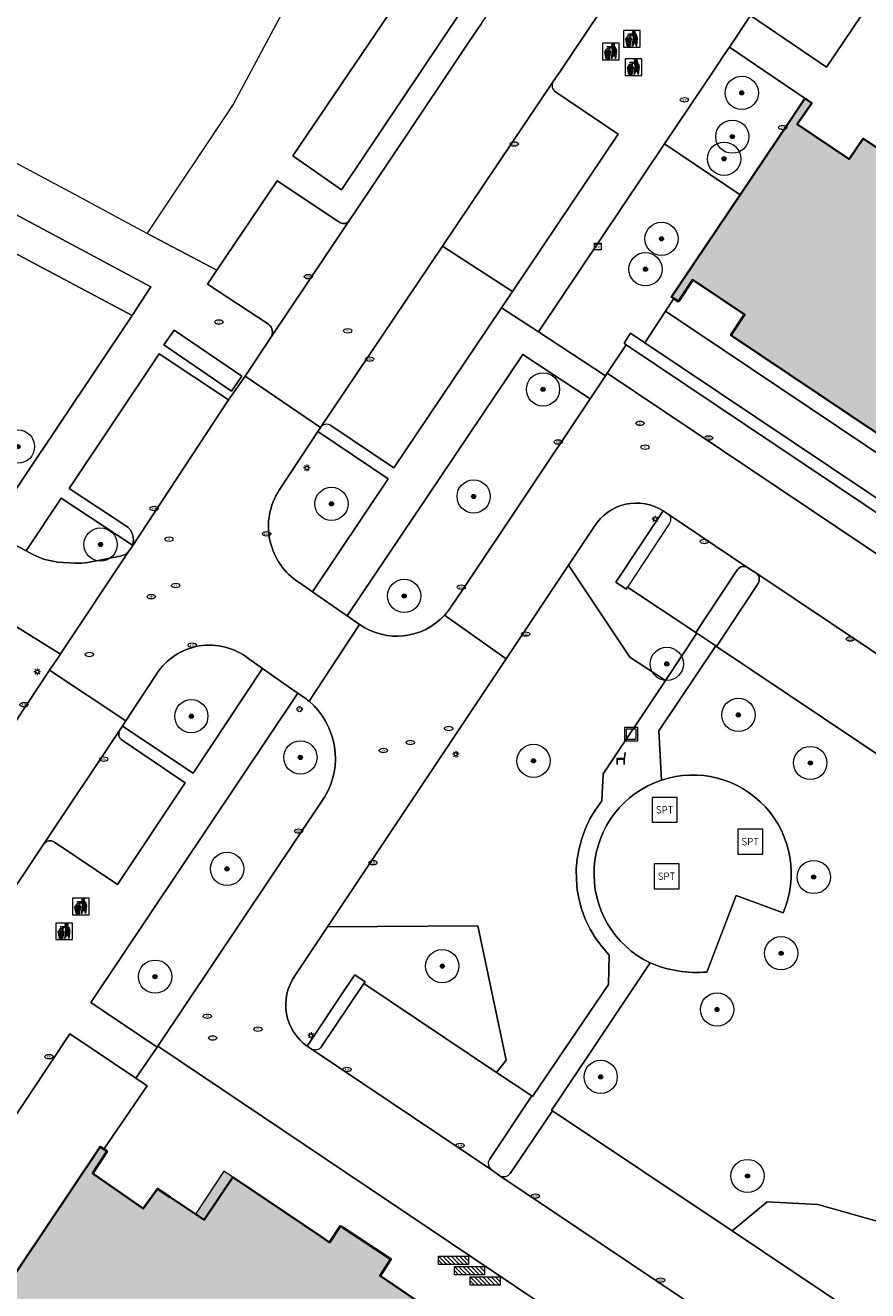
# Model space of a CAD drawing. Header units: metres. Extents: x 125349 to 128236, y 501602 to 503797.
# Tile 296 of 656: x 126351 to 126402, y 502177 to 502253. Entities that reach past the tile are written whole.
import ezdxf
from ezdxf.enums import TextEntityAlignment as Align

# ---------------------------------------------------------------- set-up
doc = ezdxf.new("R2010")
doc.units = ezdxf.units.M
doc.layers.get('0').update_dxf_attribs({"linetype": 'CONTINUOUS'})
for name, color, linetype, lineweight in [('B-WE-GR-BEPLANTING_CULTUUR_BOSPLANTSOEN-GV', 90, 'CONTINUOUS', 18), ('B-WE-GR-BEPLANTING_CULTUUR_HEESTERS-GV', 90, 'CONTINUOUS', 18), ('B-WE-GR-BOOM-S-500', 90, 'CONTINUOUS', 18), ('B-WE-GR-GROENVOORZIENING-GV', 80, 'CONTINUOUS', 18), ('B-WE-IE-AFVAL APART PLAATS-S', 7, 'CONTINUOUS', 18), ('B-WE-IE-MEUBILAIR-S', 7, 'CONTINUOUS', 18), ('B-WE-IE-MEUBILAIR_WEGMEUBILAIR-S', 7, 'CONTINUOUS', 18), ('B-WE-IE-MEUBILAIR_WEGMEUBILAIR_AFVALBAK-S', 7, 'CONTINUOUS', 18), ('B-WE-OG-BEBOUWING-GV', 7, 'CONTINUOUS', 35), ('B-WE-OG-BEBOUWING_LUIFEL-GV', 7, 'CONTINUOUS', 18), ('B-WE-OG-TERREIN_BEGROEID-GV', 7, 'CONTINUOUS', 18), ('B-WE-VH-GESLOTENVERHARDING_KUNSTSTOF-GV', 10, 'CONTINUOUS', 18), ('B-WE-VH-OPENVERHARDING-GV', 90, 'CONTINUOUS', 18), ('B-WE-VH-OPENVERHARDING_BETONSTRAATSTEEN-GV', 90, 'CONTINUOUS', 18), ('B-WE-VH-OPENVERHARDING_TEGEL-GV', 90, 'CONTINUOUS', 18)]:
    doc.layers.add(name, color=color, linetype=linetype, lineweight=lineweight)
doc.layers.add('B-WE-OG-BEBOUWING-V', color=7, linetype='CONTINUOUS', lineweight=18, true_color=0xcc646e)
doc.layers.add('B-WE-OG-BEBOUWING_LUIFEL-V', color=7, linetype='CONTINUOUS', lineweight=18, true_color=0xcc646e)
doc.styles.add('NLCS-ISO', font='NLCS-ISO.ttf')

# ---------------------------------------------------------------- blocks, each defined once
blk = doc.blocks.new('SIE-WEG_AFVALBAK-SO')
at = {"color": 0, "linetype": 'ByBlock', "lineweight": 18}
for points in [[(-2, -2), (2, -2), (2, 2), (-2, 2)], [(-1.5, -1.5), (1.5, -1.5), (1.5, 1.5), (-1.5, 1.5)]]:
    blk.add_lwpolyline(points, close=True, dxfattribs=at)
blk = doc.blocks.new('SIE-AFVAL APART PLAATS-SO')
h = blk.add_hatch(color=256)
h.dxf.hatch_style = 1
h.paths.add_polyline_path([(-0.09, 0.07), (-1.76, 0.07, 0.819081), (-1.79, -0.09), (-1.4, -2.19, 0.36153), (-1.37, -2.21), (-0.47, -2.21, 0.36153), (-0.44, -2.19), (-0.05, -0.09, 0.819081)])
h.paths.add_polyline_path([(-0.16, -0.1), (-0.2, -0.33), (-0.49, -0.33), (-0.47, -0.1)], flags=16)
h.paths.add_polyline_path([(-0.55, -0.1), (-0.58, -0.33), (-0.87, -0.33), (-0.87, -0.1)], flags=16)
h.paths.add_polyline_path([(-0.22, -0.42), (-0.27, -0.73), (-0.53, -0.73), (-0.5, -0.42)], flags=16)
h.paths.add_polyline_path([(-0.58, -0.42), (-0.61, -0.73), (-0.87, -0.73), (-0.87, -0.42)], flags=16)
h.paths.add_polyline_path([(-0.95, -0.1), (-0.95, -0.33), (-1.27, -0.33), (-1.29, -0.1)], flags=16)
h.paths.add_polyline_path([(-0.95, -0.42), (-0.95, -0.73), (-1.23, -0.73), (-1.26, -0.42)], flags=16)
h.paths.add_polyline_path([(-0.29, -0.83), (-0.34, -1.09), (-0.56, -1.09), (-0.54, -0.83)], flags=16)
h.paths.add_polyline_path([(-0.62, -0.83), (-0.65, -1.09), (-0.87, -1.09), (-0.87, -0.83)], flags=16)
h.paths.add_polyline_path([(-0.95, -0.83), (-0.95, -1.09), (-1.2, -1.09), (-1.22, -0.83)], flags=16)
h.paths.add_polyline_path([(-1.35, -0.33), (-1.64, -0.33), (-1.69, -0.1), (-1.37, -0.1)], flags=16)
h.paths.add_polyline_path([(-1.34, -0.42), (-1.31, -0.73), (-1.57, -0.73), (-1.63, -0.42)], flags=16)
h.paths.add_polyline_path([(-0.36, -1.18), (-0.41, -1.44), (-0.6, -1.44), (-0.57, -1.18)], flags=16)
h.paths.add_polyline_path([(-0.65, -1.18), (-0.68, -1.44), (-0.87, -1.44), (-0.87, -1.18)], flags=16)
h.paths.add_polyline_path([(-1.3, -0.83), (-1.28, -1.09), (-1.5, -1.09), (-1.55, -0.83)], flags=16)
h.paths.add_polyline_path([(-0.95, -1.18), (-0.95, -1.44), (-1.17, -1.44), (-1.19, -1.18)], flags=16)
h.paths.add_polyline_path([(-0.42, -1.53), (-0.47, -1.79), (-0.63, -1.79), (-0.6, -1.53)], flags=16)
h.paths.add_polyline_path([(-1.27, -1.18), (-1.25, -1.44), (-1.44, -1.44), (-1.49, -1.18)], flags=16)
h.paths.add_polyline_path([(-0.69, -1.53), (-0.71, -1.79), (-0.87, -1.79), (-0.87, -1.53)], flags=16)
h.paths.add_polyline_path([(-0.95, -1.53), (-0.95, -1.79), (-1.13, -1.79), (-1.16, -1.53)], flags=16)
h.paths.add_polyline_path([(-1.24, -1.53), (-1.22, -1.79), (-1.37, -1.79), (-1.42, -1.53)], flags=16)
h.paths.add_polyline_path([(-0.49, -1.89), (-0.53, -2.13), (-0.66, -2.13), (-0.64, -1.89)], flags=16)
h.paths.add_polyline_path([(-0.72, -1.89), (-0.74, -2.13), (-0.87, -2.13), (-0.87, -1.89)], flags=16)
h.paths.add_polyline_path([(-0.95, -1.89), (-0.95, -2.13), (-1.1, -2.13), (-1.12, -1.89)], flags=16)
h.paths.add_polyline_path([(-1.21, -1.89), (-1.18, -2.13), (-1.31, -2.13), (-1.35, -1.89)], flags=16)
h.paths.add_polyline_path([(-0.19, 0.78, -0.01173), (-0.3, 0.78, -0.148797), (-0.42, 1.03, -0.136076), (-0.69, 0.87), (-0.78, 0.85, -0.038293), (-1.14, 0.96), (-1.19, 0.81, -0.243822), (-1.56, 0.45, 0.344326), (-1, 0.22, -0.139345), (-0.6, 0.22, 0.618436), (-0.56, 0.27, -0.441494), (-0.47, 0.44, 0.309048)])
h.paths.add_polyline_path([(-0.49, 0.51, 0.351556), (-0.64, 0.31, 0.121061), (-1.02, 0.29, -0.288745), (-1.45, 0.42, 0.203599), (-1.12, 0.79), (-1.09, 0.87, 0.083075), (-0.28, 0.71, -0.242261)], flags=16)
h.paths.add_polyline_path([(-0.4, 0.79, -0.023345), (-0.63, 0.82, 0.07081), (-0.46, 0.9, 0.059965)], flags=16)
h.paths.add_polyline_path([(1.12, 1.48), (-1.07, 1.48, 0.860559), (-1.08, 1.42), (0.29, 1, -0.146703), (0.53, 0.28, 0.421968), (0.56, 0.25), (1.6, 0.31, 0.450293), (1.63, 0.34, 0.122241)])
h.paths.add_polyline_path([(0.26, 1.93, 1), (1.07, 1.93, 1)])
h.paths.add_polyline_path([(1.65, 0.15, 0.429303), (1.62, 0.18), (0.55, 0.23, 0.38429), (0.51, 0.2), (0.16, -2.16, 0.83726), (0.22, -2.18), (0.99, -0.78, -0.688204), (1.05, -0.78), (1.36, -2.14, 0.84934), (1.42, -2.14)])
for p, q in [((-0.09, 0.07), (-1.76, 0.07)), ((-1.4, -2.19), (-1.79, -0.09)), ((-1.37, -0.1), (-1.69, -0.1)), ((-1.64, -0.33), (-1.69, -0.1)), ((-1.64, -0.33), (-1.35, -0.33)), ((-1.63, -0.42), (-1.34, -0.42)), ((-1.57, -0.73), (-1.63, -0.42)), ((-1.57, -0.73), (-1.31, -0.73)), ((-1.55, -0.83), (-1.3, -0.83)), ((-1.5, -1.09), (-1.55, -0.83)), ((-1.5, -1.09), (-1.28, -1.09)), ((-1.49, -1.18), (-1.27, -1.18)), ((-1.44, -1.44), (-1.49, -1.18)), ((-1.44, -1.44), (-1.25, -1.44)), ((-1.42, -1.53), (-1.24, -1.53)), ((-1.37, -1.79), (-1.42, -1.53)), ((-1.37, -1.79), (-1.22, -1.79)), ((-1.37, -2.21), (-0.47, -2.21)), ((-1.31, -2.13), (-1.35, -1.89)), ((-1.35, -1.89), (-1.21, -1.89)), ((-1.31, -2.13), (-1.18, -2.13)), ((-0.95, -0.1), (-1.29, -0.1)), ((-1.27, -0.33), (-0.95, -0.33)), ((-1.26, -0.42), (-0.95, -0.42)), ((-1.23, -0.73), (-0.95, -0.73)), ((-1.22, -0.83), (-0.95, -0.83)), ((-1.2, -1.09), (-0.95, -1.09)), ((-1.19, -1.18), (-0.95, -1.18)), ((-1.17, -1.44), (-0.95, -1.44)), ((-1.16, -1.53), (-0.95, -1.53)), ((-1.13, -1.79), (-0.95, -1.79)), ((-1.12, -1.89), (-0.95, -1.89)), ((-1.1, -2.13), (-0.95, -2.13)), ((-0.95, -0.1), (-0.95, -0.33)), ((-0.95, -0.42), (-0.95, -0.73)), ((-0.95, -0.83), (-0.95, -1.09)), ((-0.95, -1.18), (-0.95, -1.44)), ((-0.95, -1.53), (-0.95, -1.79)), ((-0.95, -1.89), (-0.95, -2.13)), ((-0.87, -0.1), (-0.87, -0.33)), ((-0.55, -0.1), (-0.87, -0.1)), ((-0.87, -0.33), (-0.58, -0.33)), ((-0.87, -0.42), (-0.87, -0.73)), ((-0.87, -0.42), (-0.58, -0.42)), ((-0.87, -0.73), (-0.61, -0.73)), ((-0.87, -0.83), (-0.62, -0.83)), ((-0.87, -0.83), (-0.87, -1.09)), ((-0.87, -1.09), (-0.65, -1.09)), ((-0.87, -1.18), (-0.65, -1.18)), ((-0.87, -1.18), (-0.87, -1.44)), ((-0.87, -1.44), (-0.68, -1.44)), ((-0.87, -1.53), (-0.69, -1.53)), ((-0.87, -1.53), (-0.87, -1.79)), ((-0.87, -1.79), (-0.71, -1.79)), ((-0.87, -1.89), (-0.87, -2.13)), ((-0.87, -1.89), (-0.72, -1.89)), ((-0.87, -2.13), (-0.74, -2.13)), ((-0.66, -2.13), (-0.53, -2.13)), ((-0.64, -1.89), (-0.49, -1.89)), ((-0.63, -1.79), (-0.47, -1.79)), ((-0.6, -1.44), (-0.41, -1.44)), ((-0.6, -1.53), (-0.42, -1.53)), ((-0.57, -1.18), (-0.36, -1.18)), ((-0.56, -1.09), (-0.34, -1.09)), ((-0.54, -0.83), (-0.29, -0.83)), ((-0.53, -0.73), (-0.27, -0.73)), ((-0.53, -2.13), (-0.49, -1.89)), ((-0.5, -0.42), (-0.22, -0.42)), ((-0.49, -0.33), (-0.2, -0.33)), ((-0.16, -0.1), (-0.47, -0.1)), ((-0.47, -1.79), (-0.42, -1.53)), ((-0.44, -2.19), (-0.05, -0.09)), ((-0.41, -1.44), (-0.36, -1.18)), ((-0.34, -1.09), (-0.29, -0.83)), ((-0.27, -0.73), (-0.22, -0.42)), ((-0.2, -0.33), (-0.16, -0.1))]:
    blk.add_line(p, q)
blk.add_lwpolyline([(-2.5, -2.51), (2.5, -2.51), (2.5, 2.49), (-2.5, 2.49)], close=True)
for points in [[(-0.78, 0.85, -0.038293), (-1.14, 0.96), (-1.19, 0.81, -0.243822), (-1.56, 0.45, 0.344326), (-1, 0.22, -0.139345), (-0.6, 0.22, 0.618436), (-0.56, 0.27, -0.441494), (-0.47, 0.44, 0.309048), (-0.19, 0.78, -0.01173), (-0.3, 0.78, -0.01173)], [(-0.78, 0.85), (-0.69, 0.87, 0.136076), (-0.42, 1.03, 0.156405), (-0.29, 0.77)], [(-0.78, 0.85), (-0.69, 0.87, 0.136076), (-0.42, 1.03, 0.148797), (-0.3, 0.78, 0.148797)], [(-0.63, 0.82, 0.07081), (-0.46, 0.9, 0.059965), (-0.4, 0.79, 0.059965)], [(-0.4, 0.79, -0.023345), (-0.63, 0.82)]]:
    blk.add_lwpolyline(points, format="xyb")
for points in [[(-1.09, 0.87), (-1.12, 0.79, -0.203599), (-1.45, 0.42, 0.288745), (-1.02, 0.29, -0.121061), (-0.64, 0.31, -0.351556), (-0.49, 0.51, 0.242261), (-0.28, 0.71, -0.083075)], [(-1.07, 1.48), (1.12, 1.48, -0.122241), (1.63, 0.34, -0.450293), (1.6, 0.31), (0.56, 0.25, -0.421968), (0.53, 0.28, 0.146703), (0.29, 1), (-1.08, 1.42, -0.860559)], [(0.55, 0.23), (1.62, 0.18, -0.429303), (1.65, 0.15), (1.42, -2.14, -0.84934), (1.36, -2.14), (1.05, -0.78, 0.688204), (0.99, -0.78), (0.22, -2.18, -0.83726), (0.16, -2.16), (0.51, 0.2, -0.38429)]]:
    blk.add_lwpolyline(points, format="xyb", close=True)
for points in [[(-1.35, -0.33), (-1.37, -0.1)], [(-1.31, -0.73), (-1.34, -0.42)], [(-1.28, -1.09), (-1.3, -0.83)], [(-1.27, -0.33), (-1.29, -0.1)], [(-1.25, -1.44), (-1.27, -1.18)], [(-1.23, -0.73), (-1.26, -0.42)], [(-1.22, -1.79), (-1.24, -1.53)], [(-1.2, -1.09), (-1.22, -0.83)], [(-1.18, -2.13), (-1.21, -1.89)], [(-1.17, -1.44), (-1.19, -1.18)], [(-1.18, -2.22), (-1.18, -2.21)], [(-1.13, -1.79), (-1.16, -1.53)], [(-1.1, -2.13), (-1.12, -1.89)], [(-0.74, -2.13), (-0.72, -1.89)], [(-0.71, -1.79), (-0.69, -1.53)], [(-0.68, -1.44), (-0.65, -1.18)], [(-0.66, -2.13), (-0.64, -1.89)], [(-0.65, -1.09), (-0.62, -0.83)], [(-0.63, -1.79), (-0.6, -1.53)], [(-0.61, -0.73), (-0.58, -0.42)], [(-0.6, -1.44), (-0.57, -1.18)], [(-0.58, -0.33), (-0.55, -0.1)], [(-0.56, -1.09), (-0.54, -0.83)], [(-0.53, -0.73), (-0.5, -0.42)], [(-0.49, -0.33), (-0.47, -0.1)]]:
    blk.add_lwpolyline(points)
blk.add_circle((0.66, 1.93), 0.401)
for centre, radius, start, end in [((-1.76, -0.01), 0.0869, 90, 247.281), ((-0.09, -0.01), 0.0869, 292.719, 90), ((-1.37, -2.18), 0.0318, 190.4943, 270), ((-0.47, -2.18), 0.0318, 270, 349.5057)]:
    blk.add_arc(centre, radius, start, end)
blk = doc.blocks.new('SIE-MEUBILAIR_KAST_CAI-SO')
for points in [[(-1, 1), (1, 1), (1, 0.84), (-1, 0.84)], [(-1, 0.76), (1, 0.76), (1, -1), (-1, -1)]]:
    blk.add_lwpolyline(points, close=True)
at = {"style": 'NLCS-ISO'}
blk.add_text('cai', height=0.75, dxfattribs=at).set_placement((0, 0), align=Align.MIDDLE_CENTER)
blk = doc.blocks.new('SIE-MEUBILAIR_PAAL_LICHTMAST-SO')
for points in [[(-0.62, 0), (-1, 0)], [(-0.71, 0.71), (-0.44, 0.44)], [(0, 1), (0, 0.62)], [(0.44, 0.44), (0.71, 0.71)], [(1, 0), (0.62, 0)], [(-0.71, -0.71), (-0.44, -0.44)], [(0, -0.62), (0, -1)], [(0.44, -0.44), (0.71, -0.71)]]:
    blk.add_lwpolyline(points)
blk.add_circle((0, 0), 0.5)
blk = doc.blocks.new('SIE-MEUBILAIR_PAAL_VERKEERSBORD-SO')
blk.add_circle((0, 0), 0.75)
at = {"style": 'NLCS-ISO'}
blk.add_text('vb', height=0.75, dxfattribs=at).set_placement((0, 0.07), align=Align.MIDDLE_CENTER)
blk = doc.blocks.new('SIE-MEUBILAIR_PUT_KOLK-SO')
blk.add_ellipse((0, 0), major_axis=(1.25, 0), ratio=0.54)
at = {"style": 'NLCS-ISO'}
blk.add_text('klk', height=0.75, dxfattribs=at).set_placement((0.03, 0), align=Align.MIDDLE_CENTER)
blk = doc.blocks.new('SIE-MEUBILAIR_PUT_RIOOLPUT-SO')
blk.add_ellipse((0, 0), major_axis=(1.25, 0), ratio=0.54)
at = {"style": 'NLCS-ISO'}
blk.add_text('ri', height=0.75, dxfattribs=at).set_placement((-0.04, 0.07), align=Align.MIDDLE_CENTER)
blk = doc.blocks.new('SIE-MEUBILAIR_PUT_BRANDKRAAN-SO')
blk.add_ellipse((0, 0), major_axis=(1.25, 0), ratio=0.54)
at = {"style": 'NLCS-ISO'}
blk.add_text('bk', height=0.75, dxfattribs=at).set_placement((0.03, 0), align=Align.MIDDLE_CENTER)
blk = doc.blocks.new('SIE-MEUBILAIR_PUT_GASPUT-SO')
blk.add_ellipse((0, 0), major_axis=(1.25, 0), ratio=0.54)
at = {"style": 'NLCS-ISO'}
blk.add_text('gas ', height=0.75, dxfattribs=at).set_placement((0.53, 0.16), align=Align.MIDDLE_CENTER)
blk = doc.blocks.new('SIE-MEUBILAIR_PUT_DRAINAGEPUT-SO')
blk.add_ellipse((0, 0), major_axis=(1.25, 0), ratio=0.54)
at = {"style": 'NLCS-ISO'}
blk.add_text('dr', height=0.75, dxfattribs=at).set_placement((0.03, 0), align=Align.MIDDLE_CENTER)
blk = doc.blocks.new('SIE-WEG_ZITBANK-SO')
at = {"color": 0, "linetype": 'ByBlock', "lineweight": 18}
blk.add_lwpolyline([(-0.91, -1.63), (-0.91, -0.2), (1.09, -0.2), (1.09, -1.63), (1.29, -1.63), (1.29, -0.21), (1.54, 1.78), (1.33, 1.78), (1.11, 0), (-1.11, 0), (-1.11, -1.63)], close=True, dxfattribs=at)
blk = doc.blocks.new('SIE-WEG_FIETSREK-SO')
for p, q in [((-4.5, 1.25), (-2, -1.25)), ((-4.5, 0), (-3.25, -1.25)), ((-3.25, 1.25), (-0.75, -1.25)), ((-2, 1.25), (0.5, -1.25)), ((-0.75, 1.25), (1.75, -1.25)), ((0.5, 1.25), (3, -1.25)), ((1.76, 1.25), (4.26, -1.25)), ((3.01, 1.25), (4.5, -0.24)), ((4.26, 1.25), (4.5, 1.01))]:
    blk.add_line(p, q)
at = {"flags": 128}
blk.add_lwpolyline([(4.51, -1.25), (-4.51, -1.25), (-4.51, 1.25), (4.51, 1.25), (4.51, -1.25)], close=True, dxfattribs=at)
blk = doc.blocks.new('SIE-WEG_SPEELTOESTEL-SO')
at = {"flags": 128}
blk.add_lwpolyline([(-3.75, -3.75), (3.75, -3.75), (3.75, 3.75), (-3.75, 3.75)], close=True, dxfattribs=at)
at = {"style": 'NLCS-ISO'}
blk.add_text('SPT', height=2.25, dxfattribs=at).set_placement((0, 0), align=Align.MIDDLE_CENTER)
blk = doc.blocks.new('SGR-BOOM_01-SO')
at = {"linetype": 'ByBlock', "lineweight": 18}
h = blk.add_hatch(color=0, dxfattribs=at)
h.dxf.hatch_style = 1
edge = h.paths.add_edge_path()
edge.add_arc((0, 0), 0.25, 0, 360)
at = {"color": 0, "linetype": 'ByBlock', "lineweight": 18}
for radius in [2, 0.25]:
    blk.add_circle((0, 0), radius, dxfattribs=at)

msp = doc.modelspace()

# ---------------------------------------------------------------- hatches: boundary and pattern name
at = {"layer": 'B-WE-OG-BEBOUWING-V'}
for points in [[(126398.434, 502248.269), (126398.363, 502248.317), (126397.429, 502246.927), (126394.463, 502242.516), (126390.336, 502236.379), (126390.483, 502236.285), (126390.757, 502236.109), (126390.798, 502236.171), (126391.62, 502237.404), (126394.734, 502235.316), (126393.907, 502234.088), (126434.346, 502206.978), (126435.171, 502208.2), (126437.885, 502206.38), (126437.037, 502205.159), (126436.988, 502205.089), (126437.194, 502204.943), (126437.392, 502204.803), (126445.31, 502216.56), (126445.433, 502216.743), (126445.215, 502216.889), (126445.022, 502217.019), (126444.162, 502215.741), (126441.476, 502217.542), (126442.283, 502218.738), (126417.075, 502235.582), (126418.797, 502238.164), (126418.372, 502238.454), (126415.232, 502240.595), (126415.907, 502241.611), (126412.826, 502243.711), (126412.11, 502242.632), (126406.297, 502246.529), (126404.637, 502244.045), (126401.865, 502245.903), (126401.03, 502244.664), (126397.904, 502246.76), (126398.774, 502248.038)], [(126348.39, 502173.071), (126349.193, 502174.269), (126352.21, 502172.245), (126351.407, 502171.047), (126391.926, 502143.841), (126392.779, 502144.989), (126395.484, 502143.223), (126394.641, 502141.963), (126394.722, 502141.909), (126395.052, 502141.688), (126401.197, 502150.871), (126403.054, 502153.648), (126402.755, 502153.854), (126402.643, 502153.931), (126401.809, 502152.662), (126401.701, 502152.717), (126399.106, 502154.474), (126399.909, 502155.672), (126398.139, 502156.867), (126393.42, 502160.053), (126390.478, 502162.04), (126386.659, 502164.618), (126378.735, 502169.968), (126377.13, 502171.052), (126375.7, 502172.018), (126374.753, 502172.657), (126376.42, 502175.092), (126375.918, 502175.434), (126373.316, 502177.208), (126372.824, 502177.543), (126373.477, 502178.541), (126370.583, 502180.448), (126370.45, 502180.536), (126369.784, 502179.548), (126369.238, 502179.916), (126363.977, 502183.468), (126362.239, 502180.906), (126361.464, 502181.424), (126360.212, 502182.261), (126359.44, 502182.777), (126358.587, 502181.579), (126355.643, 502183.637), (126355.546, 502183.702), (126356.409, 502185.028), (126356.222, 502185.15), (126355.99, 502185.301), (126347.978, 502173.347), (126348.063, 502173.29)]]:
    msp.add_hatch(color=256, dxfattribs=at).paths.add_polyline_path(points)
at = {"layer": 'B-WE-OG-BEBOUWING_LUIFEL-V'}
msp.add_hatch(color=256, dxfattribs=at).paths.add_polyline_path([(126363.431, 502183.837), (126361.725, 502181.25), (126362.239, 502180.906), (126363.977, 502183.468)])

# ---------------------------------------------------------------- linework, layer by layer
at = {"layer": 'B-WE-GR-BEPLANTING_CULTUUR_BOSPLANTSOEN-GV', "flags": 128}
for points in [[(126394.463, 502242.516), (126389.923, 502245.59), (126382.339, 502234.293), (126386.366, 502231.642), (126386.47, 502231.797), (126387.613, 502233.508), (126387.487, 502233.606), (126387.877, 502234.2), (126388.732, 502233.627), (126389.971, 502235.522), (126390.483, 502236.285), (126390.336, 502236.379)], [(126348.063, 502173.29), (126347.978, 502173.347), (126355.99, 502185.301), (126356.222, 502185.15), (126358.306, 502188.2), (126358.819, 502188.952), (126358.137, 502189.413), (126354.168, 502192.094), (126351.771, 502188.463), (126338.171, 502168.071), (126338.722, 502167.696), (126342.17, 502165.35), (126344.965, 502169.501), (126345.468, 502169.173), (126346.699, 502171.063), (126347.52, 502172.452)]]:
    msp.add_lwpolyline(points, close=True, dxfattribs=at)
at = {"layer": 'B-WE-GR-BEPLANTING_CULTUUR_HEESTERS-GV', "flags": 128}
for points in [[(126380.511, 502261.866), (126380.327, 502262.06), (126380.044, 502262.303), (126379.747, 502262.499), (126379.573, 502262.591), (126367.577, 502244.863), (126370.501, 502242.829), (126381.415, 502259.127)], [(126385.442, 502230.259), (126381.411, 502232.926), (126370.842, 502217.211), (126371.593, 502216.69)], [(126377.151, 502217.851), (126377.707, 502218.682), (126385.442, 502230.259)], [(126389.971, 502213.334), (126391.857, 502216.169), (126391.805, 502216.212), (126387.701, 502218.941), (126387.616, 502218.817), (126386.995, 502219.239), (126389.84, 502223.52)], [(126385.712, 502222.605), (126384.145, 502220.252), (126387.831, 502214.735), (126389.971, 502213.334)], [(126369.669, 502198.522), (126367.705, 502195.573)], [(126368.444, 502191.345), (126370.751, 502194.801), (126371.306, 502195.633), (126371.929, 502195.216), (126371.855, 502195.109), (126379.828, 502189.768), (126380.402, 502190.5), (126378.699, 502198.57), (126369.669, 502198.522)], [(126407.708, 502178.781), (126405.108, 502180.151), (126399.131, 502181.833), (126396.096, 502181.983), (126393.977, 502180.238), (126401.277, 502175.345), (126401.353, 502175.463), (126401.998, 502175.012), (126399.105, 502170.762)]]:
    msp.add_lwpolyline(points, dxfattribs=at)
for points in [[(126313.403, 502259.224), (126324.561, 502253.259), (126330.146, 502250), (126349.767, 502239.594), (126357.923, 502235.269), (126359.048, 502236.98), (126314.326, 502260.944)], [(126346.548, 502233.778), (126347.995, 502233.024), (126347.206, 502231.523), (126348.302, 502230.948), (126344.956, 502224.573), (126349.252, 502222.319), (126357.923, 502235.269), (126349.767, 502239.594)], [(126437.194, 502204.943), (126436.988, 502205.089), (126437.037, 502205.159), (126437.885, 502206.38), (126435.171, 502208.2), (126434.346, 502206.978), (126393.907, 502234.088), (126394.734, 502235.316), (126391.62, 502237.404), (126390.798, 502236.171), (126390.757, 502236.109), (126390.483, 502236.285), (126389.971, 502235.522), (126436.693, 502204.201)]]:
    msp.add_lwpolyline(points, close=True, dxfattribs=at)
at = {"layer": 'B-WE-GR-BEPLANTING_CULTUUR_HEESTERS-GV'}
for points in [[(126389.84, 502223.52, 0.416372), (126385.712, 502222.605)], [(126376.693, 502217.245, 0.048971), (126377.151, 502217.851)], [(126371.593, 502216.69, 0.375482), (126376.693, 502217.245)], [(126367.705, 502195.573, 0.415599), (126368.444, 502191.345)]]:
    msp.add_lwpolyline(points, format="xyb", dxfattribs=at)
at = {"layer": 'B-WE-GR-GROENVOORZIENING-GV', "flags": 128}
for points in [[(126402.285, 502254.088), (126398.223, 502256.818), (126397.687, 502257.178), (126395.087, 502253.297), (126399.656, 502250.19)], [(126389.923, 502245.59), (126394.463, 502242.516), (126397.429, 502246.927), (126398.363, 502248.317), (126398.434, 502248.269), (126398.439, 502248.277), (126395.895, 502250), (126393.825, 502251.402), (126393.452, 502250.847), (126392.883, 502250)], [(126429.378, 502202.552), (126433.663, 502199.729), (126434.258, 502200.6), (126434.487, 502200.936), (126436.693, 502204.201), (126389.971, 502235.522), (126388.732, 502233.627), (126431.255, 502205.146), (126430.864, 502204.541), (126430.724, 502204.603), (126429.591, 502202.877)], [(126364.506, 502231.612), (126360.444, 502234.393), (126359.826, 502233.505), (126363.888, 502230.724)]]:
    msp.add_lwpolyline(points, close=True, dxfattribs=at)
for points in [[(126367.96, 502219.21), (126368.757, 502218.657), (126373.303, 502225.454), (126369.07, 502228.285)], [(126369.07, 502228.285), (126368.61, 502227.585)], [(126368.61, 502227.585), (126366.755, 502224.763)], [(126357.766, 502221.152), (126357.849, 502221.277), (126357.957, 502221.441), (126357.937, 502221.454), (126353.659, 502224.293), (126351.54, 502221.118)], [(126351.54, 502221.118), (126351.952, 502220.902)], [(126353.439, 502220.447), (126354.48, 502220.382)], [(126355.25, 502220.419), (126357.195, 502220.808)], [(126365.759, 502214.051), (126364.928, 502214.633)], [(126357.541, 502210.892), (126357.337, 502210.581), (126361.585, 502207.754), (126365.759, 502214.051)], [(126359.378, 502213.707), (126358.224, 502211.939), (126357.541, 502210.892)], [(126368.199, 502212.343), (126367.879, 502212.567), (126355.429, 502193.967), (126359.43, 502191.291), (126359.47, 502191.345)], [(126359.47, 502191.345), (126369.477, 502206.303)]]:
    msp.add_lwpolyline(points, dxfattribs=at)
at = {"layer": 'B-WE-GR-GROENVOORZIENING-GV'}
for points in [[(126366.755, 502224.763, 0.416497), (126367.96, 502219.21)], [(126357.195, 502220.808, 0.19321), (126357.766, 502221.152)], [(126351.952, 502220.902, 0.092335), (126353.439, 502220.447)], [(126354.48, 502220.382, 0.050657), (126355.25, 502220.419)], [(126364.928, 502214.633, 0.44288), (126359.378, 502213.707)], [(126368.549, 502212.075, 0.022684), (126368.199, 502212.343)], [(126369.477, 502206.303, 0.370078), (126368.549, 502212.075)]]:
    msp.add_lwpolyline(points, format="xyb", dxfattribs=at)
at = {"layer": 'B-WE-OG-BEBOUWING-GV', "flags": 128}
for points in [[(126404.637, 502244.045), (126401.865, 502245.903), (126401.03, 502244.664), (126397.904, 502246.76), (126398.774, 502248.038), (126398.434, 502248.269), (126398.363, 502248.317), (126397.429, 502246.927), (126394.463, 502242.516), (126390.336, 502236.379), (126390.483, 502236.285), (126390.757, 502236.109), (126390.798, 502236.171), (126391.62, 502237.404), (126394.734, 502235.316), (126393.907, 502234.088), (126434.346, 502206.978)], [(126375.918, 502175.434), (126373.316, 502177.208), (126372.824, 502177.543), (126373.477, 502178.541), (126370.583, 502180.448), (126370.45, 502180.536), (126369.784, 502179.548), (126369.238, 502179.916), (126363.977, 502183.468), (126362.239, 502180.906), (126361.464, 502181.424), (126360.212, 502182.261), (126359.44, 502182.777), (126358.587, 502181.579), (126355.643, 502183.637), (126355.546, 502183.702), (126356.409, 502185.028), (126356.222, 502185.15), (126355.99, 502185.301), (126347.978, 502173.347)]]:
    msp.add_lwpolyline(points, dxfattribs=at)
at = {"layer": 'B-WE-OG-BEBOUWING_LUIFEL-GV', "flags": 128}
msp.add_lwpolyline([(126363.431, 502183.837), (126361.725, 502181.25), (126362.239, 502180.906), (126363.977, 502183.468)], close=True, dxfattribs=at)
at = {"layer": 'B-WE-OG-TERREIN_BEGROEID-GV', "flags": 128}
for points in [[(126386.159, 502206.088), (126386.233, 502207.717), (126389.971, 502213.334), (126387.831, 502214.735), (126384.145, 502220.252), (126380.399, 502214.629), (126369.669, 502198.522)], [(126389.059, 502196.353), (126383.603, 502188.205), (126383.134, 502187.506), (126383.194, 502187.465), (126393.977, 502180.238), (126396.096, 502181.983), (126399.131, 502181.833), (126405.108, 502180.151), (126407.708, 502178.781), (126413.966, 502188.136), (126415.414, 502190.3), (126414.294, 502191.056), (126410.283, 502196.848), (126408.553, 502200.361), (126410.221, 502203.865), (126393.045, 502215.372), (126392.998, 502215.401), (126389.583, 502210.295), (126389.744, 502207.34)], [(126397.049, 502199.367), (126394.226, 502200.395), (126392.469, 502195.802)], [(126369.669, 502198.522), (126378.699, 502198.57), (126380.402, 502190.5), (126379.828, 502189.768), (126381.938, 502188.354)], [(126381.938, 502188.354), (126381.993, 502188.314), (126386.544, 502195.057), (126386.6, 502196.818)]]:
    msp.add_lwpolyline(points, dxfattribs=at)
at = {"layer": 'B-WE-OG-TERREIN_BEGROEID-GV'}
for points in [[(126389.744, 502207.34, -0.648641), (126397.049, 502199.367)], [(126386.6, 502196.818, -0.379399), (126386.159, 502206.088)], [(126392.469, 502195.802, -0.124602), (126389.059, 502196.353)]]:
    msp.add_lwpolyline(points, format="xyb", dxfattribs=at)
at = {"layer": 'B-WE-VH-GESLOTENVERHARDING_KUNSTSTOF-GV'}
for points in [[(126397.049, 502199.367, 0.648641), (126389.744, 502207.34)], [(126389.744, 502207.34, 0.675074), (126389.059, 502196.353)], [(126389.059, 502196.353, 0.124602), (126392.469, 502195.802)]]:
    msp.add_lwpolyline(points, format="xyb", dxfattribs=at)
at = {"layer": 'B-WE-VH-GESLOTENVERHARDING_KUNSTSTOF-GV', "flags": 128}
msp.add_lwpolyline([(126392.469, 502195.802), (126394.226, 502200.395), (126397.049, 502199.367)], dxfattribs=at)
at = {"layer": 'B-WE-VH-OPENVERHARDING-GV', "flags": 128}
for points in [[(126393.825, 502251.402), (126395.087, 502253.297), (126397.687, 502257.178), (126397.598, 502257.238), (126395.539, 502258.622), (126392.066, 502253.414), (126387.862, 502256.236), (126383.686, 502250), (126383.235, 502249.326)], [(126378.917, 502252.814), (126378.184, 502251.737), (126377.023, 502250), (126374.958, 502246.911), (126374.596, 502246.375), (126371.367, 502241.552), (126371.306, 502241.463), (126371.012, 502241.033), (126370.94, 502240.928), (126370.622, 502240.462), (126366.258, 502233.938), (126364.705, 502231.617), (126369.234, 502228.535), (126376.573, 502239.433), (126383.235, 502249.326), (126383.686, 502250), (126387.862, 502256.236)], [(126424.952, 502238.854), (126424.946, 502238.858), (126408.367, 502250), (126402.285, 502254.088), (126399.656, 502250.19), (126395.087, 502253.297), (126393.825, 502251.402), (126395.895, 502250), (126398.439, 502248.277), (126398.434, 502248.269)], [(126383.376, 502248.701), (126387.142, 502246.156), (126380.784, 502236.706), (126380.124, 502235.725), (126382.339, 502234.293), (126389.923, 502245.59), (126392.883, 502250), (126393.452, 502250.847), (126393.825, 502251.402)], [(126383.235, 502249.326), (126376.573, 502239.433), (126380.784, 502236.706)], [(126380.784, 502236.706), (126387.142, 502246.156), (126383.376, 502248.701)], [(126398.434, 502248.269), (126398.774, 502248.038), (126397.904, 502246.76), (126401.03, 502244.664), (126401.865, 502245.903), (126404.637, 502244.045), (126406.297, 502246.529), (126412.11, 502242.632), (126412.826, 502243.711), (126415.907, 502241.611), (126415.232, 502240.595), (126418.372, 502238.454), (126418.797, 502238.164), (126417.075, 502235.582), (126442.283, 502218.738), (126441.476, 502217.542), (126444.162, 502215.741), (126445.022, 502217.019), (126445.215, 502216.889), (126446.287, 502218.516), (126436.366, 502225.149), (126441.357, 502232.44), (126440.343, 502233.445)], [(126380.784, 502236.706), (126376.573, 502239.433), (126369.234, 502228.535)], [(126369.869, 502228.658), (126373.658, 502226.115), (126380.124, 502235.725), (126380.784, 502236.706)], [(126380.124, 502235.725), (126373.658, 502226.115), (126369.869, 502228.658)], [(126386.366, 502231.642), (126382.339, 502234.293), (126380.124, 502235.725)], [(126363.718, 502230.205), (126359.537, 502232.968), (126354.124, 502224.868), (126357.538, 502222.618)], [(126369.234, 502228.535), (126369.07, 502228.285), (126373.303, 502225.454), (126368.757, 502218.657), (126370.654, 502217.342), (126370.842, 502217.211), (126381.411, 502232.926), (126385.442, 502230.259), (126386.366, 502231.642)], [(126417.91, 502185.412), (126420.637, 502189.48), (126429.235, 502202.335), (126429.378, 502202.552), (126429.591, 502202.877), (126386.47, 502231.797), (126386.366, 502231.642), (126385.442, 502230.259), (126377.707, 502218.682)], [(126369.234, 502228.535), (126364.705, 502231.617), (126364.013, 502230.627), (126363.718, 502230.205), (126357.957, 502221.441), (126357.849, 502221.277), (126357.766, 502221.152), (126353.616, 502214.928), (126353.604, 502214.91), (126352.955, 502213.937), (126357.541, 502210.892), (126358.224, 502211.939)], [(126357.957, 502221.441), (126363.718, 502230.205)], [(126366.755, 502224.763), (126368.61, 502227.585), (126369.07, 502228.285), (126369.234, 502228.535)], [(126389.84, 502223.52), (126390.085, 502223.365), (126394.926, 502220.105), (126395.416, 502219.789), (126420.278, 502203.152)], [(126351.952, 502220.902), (126351.54, 502221.118), (126349.252, 502222.319), (126347.138, 502218.739), (126349.351, 502217.555), (126353.604, 502214.91), (126353.616, 502214.928), (126357.766, 502221.152)], [(126384.145, 502220.252), (126385.712, 502222.605)], [(126357.937, 502221.454), (126357.957, 502221.441)], [(126354.48, 502220.382), (126353.439, 502220.447)], [(126357.195, 502220.808), (126355.25, 502220.419)], [(126376.693, 502217.245), (126380.399, 502214.629), (126384.145, 502220.252)], [(126394.312, 502219.998), (126391.805, 502216.212), (126391.857, 502216.169), (126392.998, 502215.401), (126393.045, 502215.372)], [(126395.416, 502219.789), (126394.926, 502220.105)], [(126368.757, 502218.657), (126367.96, 502219.21)], [(126393.045, 502215.372), (126395.545, 502219.148)], [(126368.549, 502212.075), (126371.593, 502216.69), (126370.842, 502217.211), (126370.654, 502217.342), (126368.757, 502218.657)], [(126377.707, 502218.682), (126377.151, 502217.851)], [(126296.213, 502128.898), (126296.744, 502129.722), (126296.923, 502130), (126296.295, 502132.761), (126302.332, 502141.782), (126305.173, 502142.29), (126307.735, 502146.148), (126307.125, 502148.961), (126346.732, 502208.364), (126349.576, 502208.871), (126352.955, 502213.937), (126353.604, 502214.91), (126349.351, 502217.555), (126343.348, 502208.565), (126303.24, 502148.501), (126302.415, 502147.234), (126298.395, 502141.083), (126298.479, 502141.006), (126291.68, 502130.865), (126295.817, 502128.453)], [(126367.705, 502195.573), (126369.669, 502198.522), (126380.399, 502214.629), (126376.693, 502217.245)], [(126371.593, 502216.69), (126368.549, 502212.075)], [(126389.744, 502207.34), (126389.583, 502210.295), (126392.998, 502215.401), (126391.857, 502216.169), (126389.971, 502213.334)], [(126364.928, 502214.633), (126365.759, 502214.051), (126367.585, 502212.773), (126367.879, 502212.567)], [(126367.585, 502212.773), (126365.759, 502214.051), (126361.585, 502207.754), (126357.337, 502210.581), (126357.165, 502210.317)], [(126358.224, 502211.939), (126359.378, 502213.707)], [(126359.43, 502191.291), (126355.429, 502193.967), (126367.879, 502212.567), (126367.585, 502212.773)], [(126389.971, 502213.334), (126386.233, 502207.717), (126386.159, 502206.088)], [(126367.879, 502212.567), (126368.199, 502212.343)], [(126357.324, 502209.732), (126361.098, 502207.177), (126357.043, 502201.07), (126353.242, 502203.61)], [(126369.477, 502206.303), (126359.47, 502191.345), (126387.195, 502172.704), (126402.028, 502162.739)], [(126352.618, 502203.502), (126347.583, 502195.943)], [(126386.6, 502196.818), (126386.544, 502195.057), (126381.993, 502188.314), (126381.938, 502188.354)], [(126380.644, 502183.69), (126383.194, 502187.465), (126383.134, 502187.506), (126383.603, 502188.205), (126389.059, 502196.353)], [(126369.31, 502191.316), (126371.855, 502195.109), (126371.929, 502195.216), (126371.306, 502195.633), (126370.751, 502194.801), (126368.444, 502191.345)], [(126371.855, 502195.109), (126369.31, 502191.316)], [(126379.828, 502189.768), (126371.855, 502195.109)], [(126336.34, 502179.128), (126336.181, 502178.887), (126340.414, 502176.07), (126336.05, 502169.514), (126338.092, 502168.125), (126338.171, 502168.071), (126351.771, 502188.463), (126354.168, 502192.094), (126358.137, 502189.413), (126359.43, 502191.291)], [(126387.195, 502172.704), (126359.47, 502191.345), (126359.43, 502191.291), (126358.137, 502189.413), (126358.819, 502188.952), (126358.306, 502188.2), (126356.222, 502185.15)], [(126368.444, 502191.345), (126368.671, 502191.19)], [(126398.839, 502170.924), (126380.022, 502183.559), (126379.524, 502183.914), (126368.671, 502191.19), (126368.444, 502191.345)], [(126368.671, 502191.19), (126379.524, 502183.914)], [(126379.39, 502184.536), (126381.938, 502188.354), (126379.828, 502189.768)], [(126381.938, 502188.354), (126379.39, 502184.536)], [(126383.194, 502187.465), (126380.644, 502183.69)], [(126393.977, 502180.238), (126383.194, 502187.465)], [(126356.222, 502185.15), (126356.409, 502185.028), (126355.546, 502183.702), (126355.643, 502183.637), (126358.587, 502181.579), (126359.44, 502182.777), (126360.212, 502182.261), (126361.464, 502181.424), (126362.239, 502180.906), (126363.977, 502183.468), (126369.238, 502179.916), (126369.784, 502179.548), (126370.45, 502180.536), (126370.583, 502180.448), (126373.477, 502178.541), (126372.824, 502177.543), (126373.316, 502177.208), (126375.918, 502175.434)], [(126379.524, 502183.914), (126380.022, 502183.559)], [(126380.022, 502183.559), (126398.839, 502170.924)], [(126398.742, 502171.545), (126401.277, 502175.345), (126393.977, 502180.238)]]:
    msp.add_lwpolyline(points, dxfattribs=at)
at = {"layer": 'B-WE-VH-OPENVERHARDING-GV'}
for points in [[(126383.235, 502249.326, 0.423731), (126383.376, 502248.701)], [(126369.869, 502228.658, 0.395388), (126369.234, 502228.535)], [(126367.96, 502219.21, -0.416497), (126366.755, 502224.763)], [(126385.712, 502222.605, -0.416372), (126389.84, 502223.52)], [(126357.538, 502222.618, -0.358), (126357.937, 502221.454)], [(126357.766, 502221.152, -0.19321), (126357.195, 502220.808)], [(126353.439, 502220.447, -0.092335), (126351.952, 502220.902)], [(126355.25, 502220.419, -0.050657), (126354.48, 502220.382)], [(126394.926, 502220.105, 0.39567), (126394.312, 502219.998)], [(126395.545, 502219.148, 0.39772), (126395.416, 502219.789)], [(126377.151, 502217.851, -0.048971), (126376.693, 502217.245)], [(126376.693, 502217.245, -0.375482), (126371.593, 502216.69)], [(126359.378, 502213.707, -0.44288), (126364.928, 502214.633)], [(126368.199, 502212.343, -0.022684), (126368.549, 502212.075)], [(126368.549, 502212.075, -0.370078), (126369.477, 502206.303)], [(126357.165, 502210.317, 0.418981), (126357.324, 502209.732)], [(126389.059, 502196.353, -0.675074), (126389.744, 502207.34)], [(126386.159, 502206.088, 0.379399), (126386.6, 502196.818)], [(126353.242, 502203.61, 0.42316), (126352.618, 502203.502)], [(126368.444, 502191.345, -0.415599), (126367.705, 502195.573)], [(126369.31, 502191.316, -0.406806), (126368.671, 502191.19)], [(126379.39, 502184.536, 0.395831), (126379.524, 502183.914)], [(126380.644, 502183.69, -0.403258), (126380.022, 502183.559)]]:
    msp.add_lwpolyline(points, format="xyb", dxfattribs=at)
at = {"layer": 'B-WE-VH-OPENVERHARDING-GV', "flags": 128}
for points in [[(126387.613, 502233.508), (126430.724, 502204.603), (126430.864, 502204.541), (126431.255, 502205.146), (126388.732, 502233.627), (126387.877, 502234.2), (126387.487, 502233.606)], [(126387.613, 502233.508), (126386.47, 502231.797), (126429.591, 502202.877), (126430.724, 502204.603)]]:
    msp.add_lwpolyline(points, close=True, dxfattribs=at)
at = {"layer": 'B-WE-VH-OPENVERHARDING_BETONSTRAATSTEEN-GV', "flags": 128}
for points in [[(126370.341, 502240.899), (126366.64, 502243.363), (126363, 502237.986)], [(126366.258, 502233.938), (126370.622, 502240.462), (126370.94, 502240.928)], [(126363, 502237.986), (126362.44, 502237.159), (126366.12, 502234.735)], [(126389.84, 502223.52), (126386.995, 502219.239), (126387.616, 502218.817), (126387.701, 502218.941)], [(126390.085, 502223.365), (126389.84, 502223.52)], [(126390.206, 502222.738), (126387.701, 502218.941)], [(126394.926, 502220.105), (126390.085, 502223.365)], [(126391.805, 502216.212), (126394.312, 502219.998)], [(126420.278, 502203.152), (126395.416, 502219.789)], [(126387.701, 502218.941), (126391.805, 502216.212)], [(126395.545, 502219.148), (126393.045, 502215.372), (126410.221, 502203.865), (126417.149, 502199.223)], [(126357.165, 502210.317), (126352.618, 502203.502)], [(126353.242, 502203.61), (126357.043, 502201.07), (126361.098, 502207.177), (126357.324, 502209.732)]]:
    msp.add_lwpolyline(points, dxfattribs=at)
at = {"layer": 'B-WE-VH-OPENVERHARDING_BETONSTRAATSTEEN-GV'}
for points in [[(126370.94, 502240.928, -0.409108), (126370.341, 502240.899)], [(126366.12, 502234.735, -0.38638), (126366.258, 502233.938)], [(126390.085, 502223.365, -0.413381), (126390.206, 502222.738)], [(126394.312, 502219.998, -0.39567), (126394.926, 502220.105)], [(126395.416, 502219.789, -0.39772), (126395.545, 502219.148)], [(126357.324, 502209.732, -0.418981), (126357.165, 502210.317)], [(126352.618, 502203.502, -0.42316), (126353.242, 502203.61)]]:
    msp.add_lwpolyline(points, format="xyb", dxfattribs=at)
at = {"layer": 'B-WE-VH-OPENVERHARDING_BETONSTRAATSTEEN-GV', "flags": 128}
msp.add_lwpolyline([(126316.141, 502148.873), (126316.489, 502149.391), (126325.068, 502162.236), (126325.258, 502162.52), (126327.63, 502166.064), (126333.262, 502174.476), (126336.181, 502178.887), (126336.34, 502179.128), (126347.583, 502195.943), (126352.618, 502203.502), (126357.165, 502210.317), (126357.337, 502210.581), (126357.541, 502210.892), (126352.955, 502213.937), (126349.576, 502208.871), (126307.735, 502146.148), (126305.173, 502142.29), (126296.923, 502130), (126296.744, 502129.722), (126301.346, 502126.678), (126302.531, 502128.446), (126302.664, 502128.645), (126305.888, 502133.511), (126306.219, 502134.011)], close=True, dxfattribs=at)
at = {"layer": 'B-WE-VH-OPENVERHARDING_TEGEL-GV', "flags": 128}
for points in [[(126218.606, 502315.388), (126217.295, 502312.975), (126245.633, 502297.805), (126277.568, 502280.66), (126276.618, 502278.991), (126275.121, 502276.361), (126273.659, 502273.521), (126270.562, 502267.988), (126268.299, 502263.594), (126268.156, 502263.317), (126266.014, 502259.159), (126265.478, 502259.435), (126264.653, 502257.897), (126272.259, 502253.679), (126273.371, 502255.709), (126268.243, 502258.518), (126278.618, 502277.822), (126279.577, 502279.584), (126298.397, 502269.489), (126303.556, 502266.721), (126314.326, 502260.944), (126359.048, 502236.98), (126357.923, 502235.269), (126349.252, 502222.319)], [(126295.118, 502296.631), (126368.864, 502257.058), (126364.017, 502247.991), (126358.859, 502240.274), (126358.821, 502240.202), (126363, 502237.986)], [(126381.415, 502259.127), (126370.501, 502242.829), (126367.577, 502244.863), (126379.573, 502262.591)], [(126366.12, 502234.735), (126362.44, 502237.159), (126363, 502237.986), (126358.821, 502240.202), (126357.444, 502240.941), (126354.779, 502242.371), (126352.115, 502243.801), (126348.46, 502245.755), (126345.794, 502247.19), (126343.129, 502248.625), (126338.963, 502250.858), (126336.293, 502252.283), (126333.624, 502253.708), (126329.962, 502255.67), (126327.298, 502257.098), (126324.633, 502258.526), (126320.98, 502260.497)], [(126370.94, 502240.928), (126371.012, 502241.033), (126371.306, 502241.463), (126371.367, 502241.552), (126374.596, 502246.375), (126374.958, 502246.911), (126377.023, 502250), (126378.184, 502251.737), (126378.917, 502252.814), (126381.895, 502257.249)], [(126363, 502237.986), (126366.64, 502243.363), (126370.341, 502240.899)], [(126364.013, 502230.627), (126364.705, 502231.617), (126366.258, 502233.938)], [(126357.538, 502222.618), (126354.124, 502224.868), (126359.537, 502232.968), (126363.718, 502230.205), (126364.013, 502230.627)], [(126349.252, 502222.319), (126351.54, 502221.118), (126353.659, 502224.293), (126357.937, 502221.454)]]:
    msp.add_lwpolyline(points, dxfattribs=at)
at = {"layer": 'B-WE-VH-OPENVERHARDING_TEGEL-GV'}
for points in [[(126370.341, 502240.899, 0.409108), (126370.94, 502240.928)], [(126366.258, 502233.938, 0.38638), (126366.12, 502234.735)], [(126357.937, 502221.454, 0.358), (126357.538, 502222.618)]]:
    msp.add_lwpolyline(points, format="xyb", dxfattribs=at)
at = {"layer": 'B-WE-VH-OPENVERHARDING_TEGEL-GV', "flags": 128}
msp.add_lwpolyline([(126364.506, 502231.612), (126363.888, 502230.724), (126359.826, 502233.505), (126360.444, 502234.393)], close=True, dxfattribs=at)

# ---------------------------------------------------------------- block references
at = {"layer": 'B-WE-GR-BOOM-S-500', "xscale": 0.5, "yscale": 0.5, "zscale": 0.5}
for p in [(126394.563, 502248.647), (126393.996, 502246.015), (126393.5, 502244.688), (126389.74, 502239.875), (126388.775, 502238.046), (126382.616, 502230.824), (126351.054, 502227.386), (126369.898, 502223.943), (126378.446, 502224.387), (126356.02, 502221.499), (126374.272, 502218.407), (126390.056, 502214.323), (126361.476, 502211.177), (126394.36, 502211.258), (126368.03, 502208.699), (126382.045, 502208.494), (126398.683, 502208.367), (126363.624, 502202.001), (126398.889, 502201.511), (126396.931, 502196.929), (126376.561, 502196.154), (126359.295, 502195.522), (126393.079, 502193.548), (126386.083, 502189.497), (126394.908, 502183.541)]:
    msp.add_blockref('SGR-BOOM_01-SO', p, dxfattribs=at)
at = {"layer": 'B-WE-IE-AFVAL APART PLAATS-S', "xscale": 0.2, "yscale": 0.2, "zscale": 0.2}
for p in [(126387.952, 502251.898), (126386.694, 502251.136), (126388.057, 502250.189), (126354.838, 502199.747), (126353.834, 502198.248)]:
    msp.add_blockref('SIE-AFVAL APART PLAATS-SO', p, dxfattribs=at)
at = {"layer": 'B-WE-IE-MEUBILAIR-S', "xscale": 0.2, "yscale": 0.2, "zscale": 0.2}
for name, p in [('SIE-MEUBILAIR_PUT_GASPUT-SO', (126391.117, 502248.227)), ('SIE-MEUBILAIR_PUT_GASPUT-SO', (126397.022, 502246.569)), ('SIE-MEUBILAIR_PUT_KOLK-SO', (126380.888, 502245.579)), ('SIE-MEUBILAIR_KAST_CAI-SO', (126385.909, 502239.422)), ('SIE-MEUBILAIR_PUT_KOLK-SO', (126368.511, 502237.596)), ('SIE-MEUBILAIR_PUT_RIOOLPUT-SO', (126363.129, 502234.876)), ('SIE-MEUBILAIR_PUT_RIOOLPUT-SO', (126370.881, 502234.348)), ('SIE-MEUBILAIR_PUT_KOLK-SO', (126372.189, 502232.645)), ('SIE-MEUBILAIR_PUT_DRAINAGEPUT-SO', (126388.449, 502228.785)), ('SIE-MEUBILAIR_PUT_KOLK-SO', (126392.565, 502227.904)), ('SIE-MEUBILAIR_PUT_KOLK-SO', (126383.529, 502227.665)), ('SIE-MEUBILAIR_PUT_RIOOLPUT-SO', (126388.753, 502227.354)), ('SIE-MEUBILAIR_PAAL_LICHTMAST-SO', (126368.419, 502226.104)), ('SIE-MEUBILAIR_PUT_KOLK-SO', (126359.241, 502223.664)), ('SIE-MEUBILAIR_PAAL_LICHTMAST-SO', (126389.363, 502223.031)), ('SIE-MEUBILAIR_PUT_RIOOLPUT-SO', (126360.142, 502221.825)), ('SIE-MEUBILAIR_PUT_KOLK-SO', (126366.001, 502222.141)), ('SIE-MEUBILAIR_PUT_KOLK-SO', (126392.313, 502221.685)), ('SIE-MEUBILAIR_PUT_RIOOLPUT-SO', (126360.543, 502219.032)), ('SIE-MEUBILAIR_PUT_KOLK-SO', (126377.715, 502218.939)), ('SIE-MEUBILAIR_PUT_DRAINAGEPUT-SO', (126359.067, 502218.367)), ('SIE-MEUBILAIR_PUT_KOLK-SO', (126381.564, 502216.115)), ('SIE-MEUBILAIR_PUT_KOLK-SO', (126401.092, 502215.816)), ('SIE-MEUBILAIR_PUT_KOLK-SO', (126361.526, 502215.452)), ('SIE-MEUBILAIR_PUT_RIOOLPUT-SO', (126355.343, 502214.886)), ('SIE-MEUBILAIR_PAAL_LICHTMAST-SO', (126352.211, 502213.855)), ('SIE-MEUBILAIR_PUT_KOLK-SO', (126351.424, 502211.873)), ('SIE-MEUBILAIR_PAAL_VERKEERSBORD-SO', (126367.982, 502211.6)), ('SIE-MEUBILAIR_PUT_RIOOLPUT-SO', (126376.943, 502210.441)), ('SIE-MEUBILAIR_PUT_RIOOLPUT-SO', (126374.643, 502209.599)), ('SIE-MEUBILAIR_PUT_DRAINAGEPUT-SO', (126373.019, 502209.117)), ('SIE-MEUBILAIR_PAAL_LICHTMAST-SO', (126377.374, 502208.887)), ('SIE-MEUBILAIR_PUT_KOLK-SO', (126356.215, 502208.6)), ('SIE-MEUBILAIR_PUT_KOLK-SO', (126367.926, 502204.273)), ('SIE-MEUBILAIR_PUT_KOLK-SO', (126372.4, 502202.376)), ('SIE-MEUBILAIR_PUT_DRAINAGEPUT-SO', (126362.44, 502193.142)), ('SIE-MEUBILAIR_PUT_RIOOLPUT-SO', (126365.479, 502192.368)), ('SIE-MEUBILAIR_PUT_RIOOLPUT-SO', (126362.759, 502191.834)), ('SIE-MEUBILAIR_PAAL_LICHTMAST-SO', (126368.674, 502191.984)), ('SIE-MEUBILAIR_PUT_BRANDKRAAN-SO', (126352.915, 502190.715)), ('SIE-MEUBILAIR_PUT_KOLK-SO', (126370.841, 502189.943)), ('SIE-MEUBILAIR_PUT_KOLK-SO', (126377.634, 502185.373)), ('SIE-MEUBILAIR_PUT_KOLK-SO', (126382.157, 502182.329)), ('SIE-MEUBILAIR_PUT_KOLK-SO', (126389.681, 502177.278))]:
    msp.add_blockref(name, p, dxfattribs=at)
at = {"layer": 'B-WE-IE-MEUBILAIR_WEGMEUBILAIR-S', "xscale": 0.2, "yscale": 0.2, "zscale": 0.2}
for name, p in [('SIE-WEG_ZITBANK-SO', (126387.266, 502208.63)), ('SIE-WEG_SPEELTOESTEL-SO', (126389.934, 502205.55)), ('SIE-WEG_SPEELTOESTEL-SO', (126395.076, 502203.64)), ('SIE-WEG_SPEELTOESTEL-SO', (126390.042, 502201.558)), ('SIE-WEG_FIETSREK-SO', (126377.243, 502178.474)), ('SIE-WEG_FIETSREK-SO', (126378.191, 502177.852)), ('SIE-WEG_FIETSREK-SO', (126379.139, 502177.229))]:
    msp.add_blockref(name, p, dxfattribs=at)
at = {"layer": 'B-WE-IE-MEUBILAIR_WEGMEUBILAIR_AFVALBAK-S', "xscale": 0.2, "yscale": 0.2, "zscale": 0.2}
msp.add_blockref('SIE-WEG_AFVALBAK-SO', (126387.909, 502210.092), dxfattribs=at)

doc.saveas('drawing.dxf')
